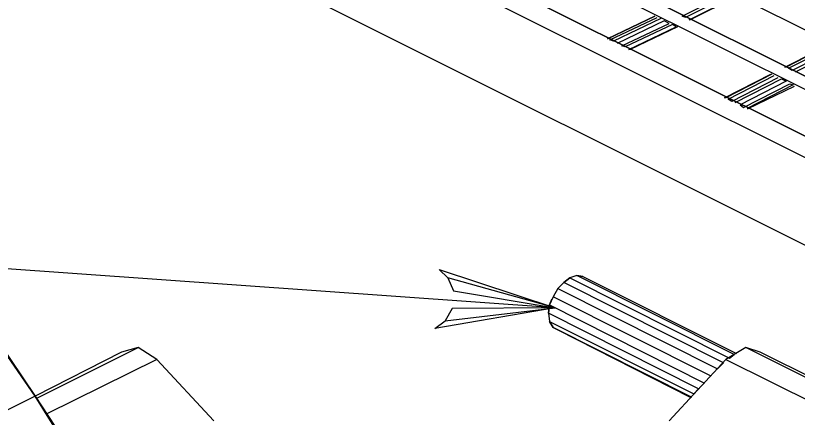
# Model space of a CAD drawing. Extents: x 636183 to 639890, y 299162 to 300538.
# Drawn here: x 636301.5 to 636324.62, y 299232.44 to 299244.32 of the extents above; entities that cross this region are included whole.
import ezdxf

# ---------------------------------------------------------------- set-up
doc = ezdxf.new("R2010")
doc.units = 0
doc.layers.add('Default', color=7, linetype='Continuous')

msp = doc.modelspace()

# ---------------------------------------------------------------- linework, layer by layer
at = {"layer": 'Default'}
for p, q in [((636297.528, 299257.557), (636336.493, 299238.075)), ((636335.129, 299237.376), (636296.164, 299256.893)), ((636296.164, 299256.893), (636335.129, 299237.376)), ((636334.709, 299237.201), (636295.744, 299256.683)), ((636294.38, 299255.983), (636333.345, 299236.501)), ((636333.345, 299236.501), (636294.38, 299255.983)), ((636293.751, 299255.669), (636332.715, 299236.186)), ((636293.751, 299253.08), (636332.715, 299233.598)), ((636321.208, 299244.301), (636322.607, 299245.001)), ((636322.712, 299244.966), (636321.313, 299244.266)), ((636321.418, 299244.196), (636322.817, 299244.896)), ((636322.852, 299244.896), (636321.452, 299244.196)), ((636320.403, 299244.301), (636319.004, 299243.636)), ((636319.004, 299243.636), (636320.403, 299244.301)), ((636319.074, 299243.602), (636320.473, 299244.266)), ((636320.578, 299244.231), (636319.179, 299243.566)), ((636320.683, 299244.161), (636319.284, 299243.496)), ((636320.823, 299244.091), (636320.683, 299244.161)), ((636321.313, 299244.266), (636321.208, 299244.301)), ((636321.452, 299244.196), (636321.418, 299244.196)), ((636319.424, 299243.427), (636320.823, 299244.091)), ((636320.928, 299244.056), (636319.529, 299243.392)), ((636319.634, 299243.322), (636321.033, 299243.986)), ((636321.068, 299243.986), (636319.669, 299243.322)), ((636321.033, 299243.986), (636320.928, 299244.056)), ((636319.179, 299243.566), (636319.074, 299243.602)), ((636324.251, 299242.797), (636325.615, 299243.496)), ((636325.65, 299243.496), (636324.286, 299242.797)), ((636324.356, 299242.762), (636325.72, 299243.462)), ((636319.529, 299243.392), (636319.424, 299243.427)), ((636319.669, 299243.322), (636319.634, 299243.322)), ((636325.825, 299243.392), (636324.461, 299242.692)), ((636324.565, 299242.657), (636325.93, 299243.357)), ((636324.286, 299242.797), (636324.251, 299242.797)), ((636324.461, 299242.692), (636324.356, 299242.762)), ((636322.467, 299241.888), (636323.831, 299242.587)), ((636323.866, 299242.587), (636322.502, 299241.888)), ((636322.572, 299241.853), (636323.936, 299242.552)), ((636324.041, 299242.482), (636322.677, 299241.783)), ((636322.782, 299241.748), (636324.146, 299242.447)), ((636324.286, 299242.377), (636322.922, 299241.678)), ((636323.026, 299241.608), (636324.391, 299242.307)), ((636324.146, 299242.447), (636324.286, 299242.377)), ((636324.391, 299242.307), (636324.495, 299242.272)), ((636324.495, 299242.272), (636323.131, 299241.573)), ((636323.166, 299241.573), (636324.531, 299242.237)), ((636322.502, 299241.888), (636322.467, 299241.888)), ((636322.677, 299241.783), (636322.572, 299241.853)), ((636322.922, 299241.678), (636323.026, 299241.608)), ((636323.131, 299241.573), (636323.166, 299241.573)), ((636302.075, 299233.073), (636299.697, 299236.501)), ((636317.71, 299236.431), (636317.885, 299236.571)), ((636317.885, 299236.571), (636317.71, 299236.431)), ((636318.095, 299236.641), (636317.885, 299236.571)), ((636317.885, 299236.571), (636322.607, 299234.193)), ((636322.747, 299234.297), (636318.095, 299236.641)), ((636318.095, 299236.641), (636318.27, 299236.606)), ((636318.27, 299236.606), (636318.095, 299236.641)), ((636318.27, 299236.606), (636322.817, 299234.333)), ((636317.71, 299236.431), (636317.535, 299236.256)), ((636322.432, 299234.053), (636317.71, 299236.431)), ((636317.535, 299236.256), (636317.395, 299236.011)), ((636317.535, 299236.256), (636322.257, 299233.878)), ((636317.395, 299236.011), (636317.29, 299235.767)), ((636317.29, 299235.767), (636317.36, 299235.941)), ((636322.047, 299233.668), (636317.395, 299236.011)), ((636317.255, 299235.522), (636317.29, 299235.767)), ((636317.29, 299235.767), (636317.255, 299235.522)), ((636317.29, 299235.767), (636321.872, 299233.458)), ((636321.697, 299233.283), (636317.255, 299235.522)), ((636317.255, 299235.522), (636317.29, 299235.277)), ((636300.676, 299235.137), (636302.075, 299233.073)), ((636317.29, 299235.277), (636321.557, 299233.143)), ((636317.395, 299235.102), (636317.29, 299235.277)), ((636317.29, 299235.277), (636317.395, 299235.102)), ((636321.487, 299233.038), (636317.395, 299235.102)), ((636317.395, 299235.102), (636317.535, 299235.032)), ((636317.535, 299235.032), (636321.452, 299233.038)), ((636302.11, 299233.003), (636305.118, 299234.507)), ((636305.118, 299234.507), (636304.628, 299234.367)), ((636305.678, 299234.158), (636305.118, 299234.507)), ((636323.096, 299234.507), (636322.502, 299234.158)), ((636331.246, 299230.415), (636323.096, 299234.507)), ((636323.516, 299234.367), (636323.096, 299234.507)), ((636304.628, 299234.367), (636302.075, 299233.073)), ((636322.607, 299234.193), (636322.747, 299234.297)), ((636331.736, 299230.275), (636323.516, 299234.367)), ((636305.678, 299234.158), (636302.425, 299232.549)), ((636307.357, 299232.339), (636305.678, 299234.158)), ((636322.502, 299234.158), (636320.823, 299232.339)), ((636322.257, 299233.878), (636322.432, 299234.053)), ((636322.502, 299234.158), (636330.687, 299230.065)), ((636321.557, 299233.143), (636321.697, 299233.283)), ((636302.075, 299233.073), (636296.619, 299230.38)), ((636304.314, 299229.506), (636302.075, 299233.073)), ((636302.075, 299233.073), (636303.474, 299230.94)), ((636302.075, 299233.073), (636302.11, 299233.003)), ((636321.452, 299233.038), (636321.487, 299233.038))]:
    msp.add_line(p, q, dxfattribs=at)
for points in [[(636317.452, 299235.685), (636300.949, 299236.854)], [(636314.279, 299236.571), (636314.028, 299236.814), (636317.452, 299235.685), (636314.279, 299236.571), (636314.446, 299236.184), (636317.452, 299235.685), (636314.411, 299235.661), (636314.2, 299235.301), (636317.452, 299235.685), (636313.899, 299235.07), (636314.2, 299235.301)]]:
    msp.add_lwpolyline(points, dxfattribs=at)

doc.saveas('drawing.dxf')
